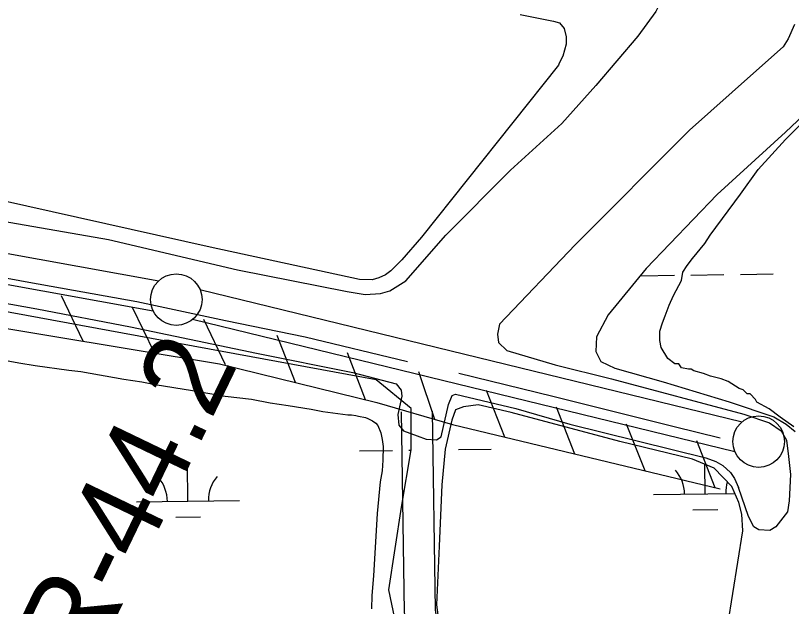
# Model space of a CAD drawing. Extents: x 3767014 to 3805179, y 361544 to 387384.
# Drawn here: x 3787663 to 3788416, y 379960 to 380533 of the extents above; entities that cross this region are included whole.
import ezdxf

# ---------------------------------------------------------------- set-up
doc = ezdxf.new("R2010")
doc.units = 0
for name, color, linetype in [('V-FLOD-BASE', 7, 'Continuous'), ('V-LEVE-TOET', 7, 'Continuous'), ('V-RIVR-RANG-IDEN', 7, 'Continuous'), ('V-ROAD-CNTR', 7, 'Continuous'), ('V-RRAP-FSHR', 7, 'Continuous'), ('V-SITE-VEGE', 7, 'Continuous'), ('V-SURV-LINE', 7, 'Continuous'), ('V-WETL-SWMP', 7, 'Continuous')]:
    doc.layers.add(name, color=color, linetype=linetype)

msp = doc.modelspace()

# ---------------------------------------------------------------- linework, layer by layer
at = {"layer": 'V-FLOD-BASE'}
for points in [[(3788043.546, 380196.978), (3787944.37, 380221.044), (3787867.013, 380236.973), (3787780.714, 380255.319), (3787676.018, 380274.034), (3787595.046, 380289.09), (3787519.944, 380302.536), (3787418.863, 380322.123), (3787315.009, 380340.29), (3787225.667, 380356.375), (3787137.157, 380373.028), (3787037.478, 380391.515), (3786928.32, 380410.742), (3786824.476, 380427.793), (3786727.884, 380444.362), (3786624.849, 380464.209)], [(3788093.456, 380186.06), (3788184.705, 380163.687), (3788302.243, 380134.114), (3788346.836, 380123.313), (3788347.049, 380123.252)]]:
    msp.add_lwpolyline(points, dxfattribs=at)
at = {"layer": 'V-LEVE-TOET'}
for points in [[(3789821.552, 382232.128), (3789702.795, 382097.696), (3789498.656, 381863.413), (3789322.078, 381654.386), (3789084.95, 381385.133), (3788895.551, 381186.583), (3788708.87, 380984.153), (3788476.389, 380740.922), (3788314.542, 380573.844), (3788291.256, 380550.919), (3788284.467, 380537.22), (3788267.003, 380513.131), (3788226.254, 380465.343), (3788193.423, 380428.258)], [(3788419.219, 380524.608), (3788413.061, 380510.606), (3788408.016, 380502.836), (3788379.293, 380477.191), (3788317.19, 380422.012), (3788206.186, 380310.494), (3788132.831, 380233.563), (3788130.895, 380223.853), (3788131.676, 380215.698), (3788139.835, 380207.936), (3788186.832, 380193.981), (3788241.596, 380180.419), (3788370.02, 380146.265)], [(3786623.528, 380505.984), (3786725.048, 380488.545), (3786820.372, 380474.682), (3786938.445, 380453.496), (3787066.316, 380432.407), (3787161.933, 380417.148), (3787258.974, 380399.664), (3787343.935, 380386.256), (3787433.621, 380376.255), (3787536.543, 380358.272), (3787651.293, 380333.692), (3787753.377, 380315.698), (3787878.533, 380286.465), (3787985.131, 380265.16), (3788002.514, 380262.536), (3788017.344, 380263.249), (3788026.275, 380265.86), (3788041.852, 380275.537), (3788080.592, 380319.884), (3788143.495, 380382.956), (3788193.423, 380428.258)], [(3786655.428, 380432.428), (3786750.521, 380413.805), (3786857.054, 380398.658), (3786942.597, 380383.016), (3787034.867, 380366.603), (3787141.72, 380347.821), (3787222.765, 380333.811), (3787325.984, 380314.43), (3787407.048, 380298.745), (3787515.314, 380278.576), (3787595.245, 380264.277), (3787683.87, 380248.384)], [(3787683.87, 380248.384), (3787774.748, 380231.118), (3787897.067, 380205.495), (3787990.482, 380186.574), (3788032.587, 380175.527), (3788037.408, 380169.418), (3788038.027, 380163.824), (3788034.291, 380145.87), (3788034.957, 380135.519), (3788039.493, 380129.967), (3788052.973, 380125.175), (3788061.689, 380122.076), (3788071.776, 380121.339), (3788076.224, 380124.183), (3788083.462, 380155.612), (3788086.732, 380164.322), (3788090.079, 380165.477), (3788148.727, 380151.801), (3788200.955, 380136.377)], [(3788370.02, 380146.265), (3788394.878, 380137.735), (3788406.145, 380129.975), (3788411.199, 380121.046), (3788413.149, 380105.125), (3788415.1, 380087.649), (3788413.949, 380062.018), (3788412.401, 380051.533), (3788400.908, 380036.711), (3788395.083, 380033.213), (3788384.597, 380033.985), (3788379.547, 380036.701), (3788374.495, 380046.794), (3788364.648, 380075.13)], [(3788200.955, 380136.377), (3788332.931, 380103.72), (3788342.726, 380100.115), (3788349.687, 380096.255), (3788356.906, 380089.558), (3788360.777, 380083.633), (3788364.648, 380075.13)]]:
    msp.add_lwpolyline(points, dxfattribs=at)
at = {"layer": 'V-ROAD-CNTR'}
for points in [[(3788037.329, 380148.613), (3788040.338, 379953.875), (3788046.944, 379910.206)], [(3788067.325, 380149.077), (3788070.304, 379956.361), (3788076.606, 379914.692)]]:
    msp.add_lwpolyline(points, dxfattribs=at)
at = {"layer": 'V-RRAP-FSHR'}
for p, q in [((3787728.821, 380217.061), (3787707.734, 380261.104)), ((3787797.878, 380205.61), (3787776.791, 380249.653)), ((3787866.935, 380194.159), (3787845.848, 380238.202)), ((3787934.813, 380176.977), (3787917.183, 380222.514)), ((3788002.782, 380160.237), (3787985.152, 380205.774)), ((3788070.099, 380141.076), (3788054.434, 380187.326)), ((3788137.939, 380123.884), (3788120.052, 380169.32)), ((3788206.001, 380107.528), (3788188.114, 380152.965)), ((3788274.064, 380091.173), (3788256.177, 380136.61)), ((3788342.126, 380074.818), (3788324.239, 380120.255))]:
    msp.add_line(p, q, dxfattribs=at)
for points in [[(3784762.572, 380738.622), (3785371.488, 380642.881), (3786323.316, 380479.262), (3787350.393, 380279.813), (3787861.164, 380195.116), (3788013.854, 380157.51), (3788087.266, 380136.06), (3788346.817, 380073.691)], [(3784986.486, 380703.416), (3785371.488, 380642.881), (3786323.316, 380479.262), (3787350.393, 380279.813), (3787861.164, 380195.116), (3788013.854, 380157.51), (3788087.266, 380136.06), (3788346.817, 380073.691)]]:
    msp.add_lwpolyline(points, dxfattribs=at)
at = {"layer": 'V-SITE-VEGE'}
for p, q in [((3788410.329, 380412.831), (3788430.229, 380432.754)), ((3788383.795, 380383.612), (3788410.329, 380412.831)), ((3788366.553, 380359.707), (3788383.795, 380383.612)), ((3788337.371, 380319.87), (3788366.553, 380359.707)), ((3788332.064, 380311.901), (3788337.371, 380319.87)), ((3788320.126, 380297.293), (3788332.064, 380311.901)), ((3788314.82, 380290.653), (3788320.126, 380297.293)), ((3788310.841, 380284.013), (3788314.82, 380290.653)), ((3788309.518, 380276.049), (3788310.841, 380284.013)), ((3788301.563, 380261.44), (3788309.518, 380276.049)), ((3788297.584, 380252.147), (3788301.563, 380261.44)), ((3788293.609, 380241.526), (3788297.584, 380252.147)), ((3788288.307, 380226.919), (3788290.957, 380234.886)), ((3788290.957, 380234.886), (3788293.609, 380241.526)), ((3788288.313, 380217.627), (3788288.307, 380226.919)), ((3788289.642, 380210.992), (3788288.313, 380217.627)), ((3788296.286, 380200.373), (3788289.642, 380210.992)), ((3788302.925, 380195.071), (3788296.286, 380200.373)), ((3788306.909, 380195.073), (3788302.925, 380195.071)), ((3788309.567, 380191.092), (3788306.909, 380195.073)), ((3788316.202, 380189.769), (3788309.567, 380191.092)), ((3788318.857, 380189.769), (3788316.202, 380189.769)), ((3788321.515, 380188.443), (3788318.857, 380189.769)), ((3788330.809, 380185.793), (3788321.515, 380188.443)), ((3788337.446, 380183.141), (3788330.809, 380185.793)), ((3788348.067, 380180.493), (3788337.446, 380183.141)), ((3788354.707, 380177.841), (3788348.067, 380180.493)), ((3788365.33, 380171.212), (3788354.707, 380177.841)), ((3788369.311, 380169.887), (3788365.33, 380171.212)), ((3788373.297, 380165.905), (3788369.311, 380169.887)), ((3788375.953, 380165.907), (3788373.297, 380165.905)), ((3788381.263, 380160.601), (3788375.953, 380165.907)), ((3788382.593, 380157.947), (3788381.263, 380160.601)), ((3788394.545, 380151.315), (3788382.593, 380157.947)), ((3788405.168, 380143.359), (3788394.545, 380151.315)), ((3788418.447, 380134.071), (3788405.168, 380143.359))]:
    msp.add_line(p, q, dxfattribs=at)
for points in [[(3788189.902, 380484.891), (3788057.202, 380318.115), (3788038.1, 380295.894), (3788027.418, 380285.445), (3788022.067, 380281.345), (3788015.802, 380278.582), (3788009.076, 380276.716), (3787996.938, 380277.042), (3787851.872, 380308.372), (3787621.642, 380359.959), (3787452.739, 380392.396), (3787301.451, 380416.92), (3787098.382, 380449.906), (3786857.455, 380492.393), (3786625.546, 380532.276)], [(3788152.807, 380534.232), (3788185.237, 380527.82), (3788191.098, 380526.083), (3788195.649, 380520.736), (3788197.529, 380512.662), (3788197.603, 380505.472), (3788194.127, 380493.747), (3788190.599, 380486.968), (3788189.902, 380484.891)], [(3787648.825, 380199.228), (3787666.401, 380196.177), (3787682.125, 380193.568), (3787714.955, 380188.824), (3787726.512, 380187.557), (3787768.141, 380180.135), (3787785.711, 380177.544), (3787798.667, 380174.906), (3787834.738, 380169.27), (3787866.654, 380163.597), (3787892.078, 380160.626), (3787910.123, 380157.115), (3787927.693, 380154.525), (3787949.891, 380151.057), (3787961.456, 380148.868), (3787980.873, 380146.298), (3787985.5, 380145.419), (3787989.19, 380145.458), (3787993.354, 380145.038), (3787996.133, 380144.143), (3788002.613, 380142.824), (3788004.929, 380141.927), (3788009.568, 380139.664), (3788012.822, 380137.389), (3788014.694, 380135.099), (3788017.534, 380128.204), (3788018.984, 380121.754), (3788019.98, 380114.838), (3788019.654, 380101.444), (3788018.835, 380091.278), (3788017.096, 380080.643), (3788014.18, 380049.677), (3788010.645, 379989.159), (3788008.994, 379970.211), (3788008.663, 379957.28)]]:
    msp.add_lwpolyline(points, dxfattribs=at)
at = {"layer": 'V-SURV-LINE'}
for points in [[(3786168.844, 380571.807), (3787802.16, 380275.776)], [(3787796.806, 380246.258), (3786163.49, 380542.289)], [(3787842.094, 380267.294), (3788368.417, 380138.903)], [(3788361.322, 380109.755), (3787834.999, 380238.145)]]:
    msp.add_lwpolyline(points, dxfattribs=at)
for centre in [(3787819.135, 380257.455), (3788384.28, 380119.594)]:
    msp.add_circle(centre, 25, dxfattribs=at)
at = {"layer": 'V-WETL-SWMP'}
for p, q in [((3788013.072, 380179.437), (3786555.854, 380448.034)), ((3788440.956, 380449.319), (3788410.498, 380420)), ((3788410.498, 380420), (3788344.112, 380359.404)), ((3788344.112, 380359.404), (3788274.999, 380287.477)), ((3788274.999, 380287.477), (3788238.298, 380242.526)), ((3788270.529, 380280.593), (3788302.525, 380281.038)), ((3788318.524, 380281.26), (3788350.521, 380281.705)), ((3788366.519, 380281.927), (3788398.516, 380282.371)), ((3788238.298, 380242.526), (3788226.979, 380221.422)), ((3788226.979, 380221.422), (3788226.206, 380206.966)), ((3788226.206, 380206.966), (3788231.291, 380197.201)), ((3788231.291, 380197.201), (3788244.578, 380190.957)), ((3788244.578, 380190.957), (3788291.469, 380177.699)), ((3788047.032, 380151.651), (3788013.072, 380179.437)), ((3788291.469, 380177.699), (3788355.555, 380158.2)), ((3788047.032, 380111.516), (3788047.032, 380151.651)), ((3788097.773, 380153.425), (3788089.961, 380150.295)), ((3788112.228, 380155.386), (3788097.773, 380153.425)), ((3788144.269, 380147.981), (3788112.228, 380155.386)), ((3788355.555, 380158.2), (3788398.931, 380143.768)), ((3788089.961, 380150.295), (3788086.45, 380140.526)), ((3788249.635, 380119.524), (3788144.269, 380147.981)), ((3788086.45, 380140.526), (3788080.214, 380112.392)), ((3788398.931, 380143.768), (3788411.047, 380136.353)), ((3788411.047, 380136.353), (3788419.648, 380129.326)), ((3788320.142, 380102.533), (3788249.635, 380119.524)), ((3787996.863, 380110.602), (3788028.86, 380111.046)), ((3788037.77, 380055.944), (3788047.032, 380111.516)), ((3788044.859, 380111.269), (3788046.995, 380111.298)), ((3788080.214, 380112.392), (3788076.737, 380077.746)), ((3788092.854, 380111.935), (3788124.851, 380112.38)), ((3788341.138, 380093.832), (3788320.142, 380102.533)), ((3787830.46, 380061.856), (3787829.96, 380097.852)), ((3788332.32, 380068.827), (3788331.92, 380097.652)), ((3788358.178, 380076.019), (3788341.138, 380093.832)), ((3788076.737, 380077.746), (3788074.254, 380018.166)), ((3788282.325, 380068.133), (3788361.143, 380069.228)), ((3788364.92, 380060.576), (3788358.178, 380076.019)), ((3787780.465, 380061.161), (3787880.456, 380062.55)), ((3788025.421, 379975.673), (3788037.77, 380055.944)), ((3788368.095, 380049.092), (3788364.92, 380060.576)), ((3787818.676, 380046.26), (3787842.674, 380046.593)), ((3788320.535, 380053.231), (3788344.533, 380053.564)), ((3788368.896, 380032.854), (3788368.095, 380049.092)), ((3788354.152, 379939.841), (3788368.896, 380032.854)), ((3788074.254, 380018.166), (3788071.772, 379961.069)), ((3788034.683, 379932.451), (3788025.421, 379975.673)), ((3788071.772, 379961.069), (3788081.702, 379879.147))]:
    msp.add_line(p, q, dxfattribs=at)
for centre, start, end in [((3788277.076, 380068.535), 0.024037, 41.567696), ((3787775.216, 380061.563), 0.024037, 41.567696), ((3787885.691, 380063.098), 140.024034, 181.567693), ((3788387.551, 380070.069), 162.775488, 181.567693)]:
    msp.add_arc(centre, 35.246, start, end, dxfattribs=at)

# ---------------------------------------------------------------- texts
at = {"layer": 'V-RIVR-RANG-IDEN'}
msp.add_text('R-44.2', height=83, rotation=64.28331, dxfattribs=at).set_placement((3787734.96, 379894.968))

doc.saveas('drawing.dxf')
